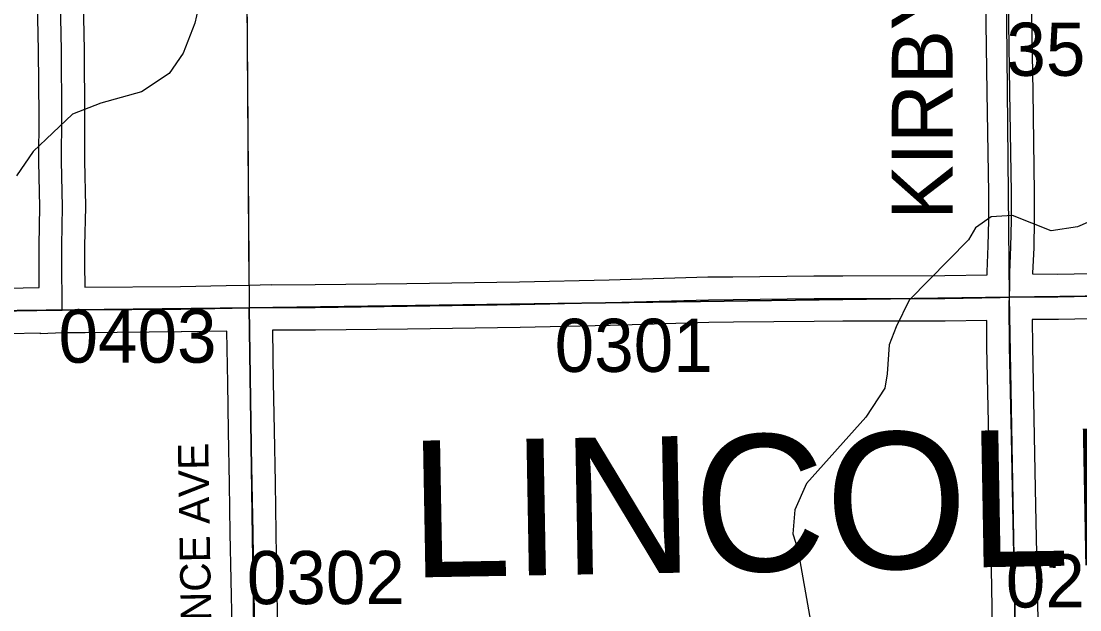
# Model space of a CAD drawing. Extents: x 23.6 to 68.7, y -63 to -29.
# Drawn here: x 41.355 to 42.749, y -46.047 to -45.271 of the extents above; entities that cross this region are included whole.
import ezdxf

# ---------------------------------------------------------------- set-up
doc = ezdxf.new("R2010")
doc.units = 0
for name, color, linetype in [('tdCoHydroRiver', 7, 'Continuous'), ('tdCoSecRdNmbr', 7, 'Continuous'), ('tdCoSecRdTxt', 7, 'Continuous'), ('tdCoSecRteBand', 7, 'Continuous'), ('tdCoSecRteCL', 7, 'Continuous'), ('tdCoSectLine', 7, 'Continuous'), ('tdCoSectLinePart', 7, 'Continuous'), ('tdCoSurfGravel', 7, 'Continuous'), ('tdCoTwpBndryShd', 7, 'Continuous'), ('tdCoTwpNameTxt', 7, 'Continuous')]:
    doc.layers.add(name, color=color, linetype=linetype)

msp = doc.modelspace()

# ---------------------------------------------------------------- linework, layer by layer
at = {"layer": 'tdCoHydroRiver'}
for points in [[(41.588, -45.255), (41.5835, -45.274), (41.568, -45.3136), (41.5494, -45.3406), (41.5133, -45.3646), (41.4597, -45.3793), (41.422, -45.3939), (41.3704, -45.4433), (41.3486, -45.4751)], [(42.8059, -45.5165), (42.7462, -45.5423), (42.7115, -45.5474), (42.6608, -45.5273), (42.6324, -45.5292), (42.612, -45.5436), (42.6027, -45.5594), (42.5245, -45.6391), (42.5075, -45.674), (42.4983, -45.6978), (42.4955, -45.7357), (42.4925, -45.7547), (42.4676, -45.7928), (42.3895, -45.8803), (42.3741, -45.9152), (42.3712, -45.9468), (42.3777, -45.9673), (42.3944, -46.0618)]]:
    msp.add_lwpolyline(points, dxfattribs=at)
at = {"layer": 'tdCoSecRteBand'}
for points in [[(41.2937, -45.6239), (41.3783, -45.6224), (41.3781, -45.5916), (41.3781, -45.5914), (41.3781, -45.5912), (41.3782, -45.5669), (41.3782, -45.5667), (41.3782, -45.5665), (41.3792, -45.516), (41.3779, -45.4565), (41.3779, -45.4561), (41.3779, -45.4557), (41.3781, -45.396), (41.3776, -45.3107), (41.3758, -45.2238)], [(41.4358, -45.2227), (41.4376, -45.3097), (41.4376, -45.3099), (41.4376, -45.3101), (41.4381, -45.3958), (41.4381, -45.3959), (41.4381, -45.396), (41.4379, -45.4555), (41.4392, -45.5153), (41.4392, -45.5159), (41.4392, -45.5166), (41.4382, -45.5675), (41.4381, -45.5914), (41.4383, -45.6218)], [(41.4383, -45.6218), (41.5646, -45.6208), (41.6245, -45.6196), (41.6246, -45.6196), (41.6246, -45.6195), (41.6545, -45.619), (41.6845, -45.6183), (41.6845, -45.6184), (41.6846, -45.6184), (41.6846, -45.6186), (41.7419, -45.6184), (41.8627, -45.617), (42.011, -45.6147), (42.1292, -45.6121), (42.2591, -45.6083), (42.2594, -45.6083), (42.2597, -45.6083), (42.2924, -45.608), (42.3991, -45.6069), (42.3992, -45.6069), (42.3993, -45.6069), (42.4369, -45.6067), (42.4369, -45.6067), (42.437, -45.6067), (42.5714, -45.6065), (42.6272, -45.6056), (42.6272, -45.6024), (42.6272, -45.6019), (42.6272, -45.6014), (42.6287, -45.5675), (42.6293, -45.5335), (42.6293, -45.4978), (42.6274, -45.3651), (42.6254, -45.2447)], [(42.6854, -45.2434), (42.6874, -45.3641), (42.6874, -45.3641), (42.6874, -45.3642), (42.6893, -45.4972), (42.6893, -45.4974), (42.6893, -45.4976), (42.6893, -45.5338), (42.6893, -45.5341), (42.6893, -45.5343), (42.6887, -45.569), (42.6887, -45.5694), (42.6886, -45.5698), (42.6872, -45.6035), (42.6872, -45.6044), (42.7204, -45.6045), (42.8499, -45.6018)], [(42.6353, -46.1293), (42.6333, -46.0162), (42.6311, -45.9104), (42.6311, -45.9104), (42.6311, -45.9104), (42.6293, -45.8196), (42.6269, -45.7006), (42.6269, -45.7004), (42.6269, -45.7002), (42.6267, -45.6657), (42.5722, -45.6665), (42.5719, -45.6665), (42.5717, -45.6665), (42.4371, -45.6667), (42.3996, -45.6668), (42.293, -45.668), (42.293, -45.668), (42.293, -45.668), (42.2606, -45.6683), (42.1308, -45.6721), (42.1307, -45.6721), (42.1306, -45.6721), (42.0122, -45.6747), (42.0121, -45.6747), (42.012, -45.6747), (41.8636, -45.677), (41.8635, -45.677), (41.8634, -45.677), (41.7424, -45.6784), (41.7423, -45.6784), (41.7422, -45.6784), (41.6857, -45.6786), (41.6868, -45.7471), (41.6868, -45.7472), (41.6868, -45.7472), (41.6877, -45.8101), (41.6891, -45.8796), (41.6891, -45.8797), (41.6891, -45.8798), (41.6901, -45.9447), (41.6911, -46.0062), (41.6923, -46.0677)], [(42.8511, -45.6617), (42.7213, -45.6645), (42.7209, -45.6645), (42.7205, -45.6645), (42.6867, -45.6644), (42.6869, -45.6996), (42.6893, -45.8184), (42.6893, -45.8184), (42.6893, -45.8184), (42.6911, -45.9092), (42.6933, -46.015), (42.6933, -46.0151), (42.6933, -46.0151), (42.6952, -46.1282)], [(41.6324, -46.069), (41.6311, -46.0074), (41.6311, -46.0073), (41.6311, -46.0073), (41.6301, -45.9457), (41.6301, -45.9457), (41.6301, -45.9457), (41.6291, -45.8808), (41.6277, -45.8112), (41.6277, -45.8111), (41.6277, -45.811), (41.6268, -45.7481), (41.6257, -45.6796), (41.5657, -45.6808), (41.5655, -45.6808), (41.5653, -45.6808), (41.4389, -45.6818), (41.4389, -45.6818), (41.4095, -45.6819), (41.3802, -45.6833), (41.3802, -45.6824), (41.2946, -45.6839)]]:
    msp.add_lwpolyline(points, dxfattribs=at)
at = {"layer": 'tdCoSecRteCL'}
for points in [[(41.4087, -45.6519), (41.4084, -45.645), (41.4081, -45.5914), (41.4082, -45.5671), (41.4092, -45.516), (41.4079, -45.4558), (41.4081, -45.396), (41.4076, -45.3103), (41.4058, -45.2232), (41.405, -45.1374), (41.4038, -45.067), (41.4027, -44.9933), (41.4022, -44.9134), (41.4015, -44.8487), (41.4008, -44.7681), (41.4002, -44.7157), (41.3987, -44.6578), (41.3982, -44.6482)], [(42.6567, -45.6349), (42.657, -45.6201), (42.6572, -45.6027), (42.6587, -45.5685), (42.6593, -45.5338), (42.6593, -45.4976), (42.6574, -45.3646), (42.6554, -45.2439), (42.6541, -45.2084), (42.6546, -45.1662), (42.6537, -45.1341), (42.6526, -45.0134), (42.6514, -44.9197), (42.6513, -44.9138)], [(42.6567, -45.6349), (42.6715, -45.6344), (42.7206, -45.6345), (42.8505, -45.6318), (42.9352, -45.6301), (42.9886, -45.6293), (43.0662, -45.6276), (43.114, -45.6276), (43.191, -45.6262), (43.2273, -45.626), (43.3334, -45.6253), (43.4815, -45.6237), (43.6341, -45.6222), (43.7625, -45.6206), (43.8812, -45.6184), (44.0097, -45.617), (44.0735, -45.6161), (44.1302, -45.6153), (44.1431, -45.6147), (44.1515, -45.6142)], [(41.6551, -45.649), (41.6683, -45.6487), (41.7421, -45.6484), (41.8631, -45.647), (42.0116, -45.6447), (42.1299, -45.6421), (42.26, -45.6383), (42.2927, -45.638), (42.3994, -45.6369), (42.437, -45.6367), (42.5717, -45.6365), (42.6443, -45.6354), (42.6567, -45.6349)], [(42.6652, -46.1288), (42.6633, -46.0156), (42.6611, -45.9098), (42.6593, -45.819), (42.6569, -45.7), (42.6565, -45.6433), (42.6567, -45.6349)], [(41.2941, -45.6539), (41.4024, -45.652), (41.4087, -45.6519)], [(41.4087, -45.6519), (41.4363, -45.6518), (41.565, -45.6508), (41.6551, -45.649)], [(41.6672, -46.3663), (41.6663, -46.3192), (41.6662, -46.2583), (41.665, -46.1998), (41.6638, -46.1336), (41.6623, -46.0684), (41.6611, -46.0068), (41.6601, -45.9452), (41.6591, -45.8802), (41.6577, -45.8106), (41.6568, -45.7476), (41.6556, -45.6709), (41.6551, -45.649)]]:
    msp.add_lwpolyline(points, dxfattribs=at)
at = {"layer": 'tdCoSectLine'}
for points in [[(41.6477, -44.6461), (41.6548, -45.649)], [(42.6467, -44.6366), (42.6564, -45.6349)], [(42.6564, -45.6349), (43.6569, -45.6219)], [(41.6548, -45.649), (42.6564, -45.6349)], [(42.6564, -45.6349), (42.6739, -46.6105)], [(40.661, -45.6604), (41.6548, -45.649)], [(41.6548, -45.649), (41.6689, -46.6134)]]:
    msp.add_lwpolyline(points, dxfattribs=at)
at = {"layer": 'tdCoSectLinePart'}
msp.add_lwpolyline([(41.6479, -44.676), (41.6546, -45.6196)], dxfattribs=at)
at = {"layer": 'tdCoSurfGravel'}
for points in [[(41.4087, -45.6519), (41.4084, -45.645), (41.4081, -45.5914), (41.4082, -45.5671), (41.4092, -45.516), (41.4079, -45.4558), (41.4081, -45.396), (41.4076, -45.3103), (41.4058, -45.2232), (41.405, -45.1374), (41.4038, -45.067), (41.4027, -44.9933), (41.4022, -44.9134), (41.4015, -44.8487), (41.4008, -44.7681), (41.4002, -44.7157), (41.3987, -44.6578), (41.3982, -44.6482)], [(42.6567, -45.6349), (42.657, -45.6201), (42.6572, -45.6027), (42.6587, -45.5685), (42.6593, -45.5338), (42.6593, -45.4976), (42.6574, -45.3646), (42.6554, -45.2439), (42.6541, -45.2084), (42.6546, -45.1662), (42.6537, -45.1341), (42.6526, -45.0134), (42.6514, -44.9197), (42.6513, -44.9138)], [(41.2941, -45.6539), (41.4024, -45.652), (41.4087, -45.6519), (41.4363, -45.6518), (41.565, -45.6508), (41.6551, -45.649), (41.6683, -45.6487), (41.7421, -45.6484), (41.8631, -45.647), (42.0116, -45.6447), (42.1299, -45.6421), (42.26, -45.6383), (42.2927, -45.638), (42.3994, -45.6369), (42.437, -45.6367), (42.5717, -45.6365), (42.6443, -45.6354), (42.6567, -45.6349), (42.6715, -45.6344), (42.7206, -45.6345), (42.8505, -45.6318)], [(42.6652, -46.1288), (42.6633, -46.0156), (42.6611, -45.9098), (42.6593, -45.819), (42.6569, -45.7), (42.6565, -45.6433), (42.6567, -45.6349)], [(41.6781, -46.6206), (41.6772, -46.6132), (41.6709, -46.5735), (41.6695, -46.5106), (41.6684, -46.4476), (41.6677, -46.3902), (41.6672, -46.3663), (41.6663, -46.3192), (41.6662, -46.2583), (41.665, -46.1998), (41.6638, -46.1336), (41.6623, -46.0684), (41.6611, -46.0068), (41.6601, -45.9452), (41.6591, -45.8802), (41.6577, -45.8106), (41.6568, -45.7476), (41.6556, -45.6709), (41.6551, -45.649)]]:
    msp.add_lwpolyline(points, dxfattribs=at)
at = {"layer": 'tdCoTwpBndryShd'}
for points in [[(44.659, -45.6063), (43.6569, -45.6219), (42.6564, -45.6349), (41.6548, -45.649), (40.661, -45.6604), (39.6539, -45.6718), (38.6948, -45.6802), (37.6909, -45.6918), (36.7012, -45.7036), (36.6871, -45.7039), (35.6948, -45.7141), (35.6828, -45.7143), (34.6942, -45.7256), (34.6845, -45.726), (33.6895, -45.7373), (33.6806, -45.7374), (32.7232, -45.7449)], [(42.7117, -48.5753), (42.694, -47.6042), (41.6853, -47.6123), (41.6689, -46.6134), (41.6548, -45.649)]]:
    msp.add_lwpolyline(points, dxfattribs=at)

# ---------------------------------------------------------------- texts
at = {"layer": 'tdCoSecRdNmbr'}
for s, rotation, p in [('3506', 0.0333, (42.6526, -45.3435)), ('0403', 0.0324, (41.4038, -45.7213)), ('0301', 0.0329, (42.0575, -45.7334)), ('0302', 0.0326, (41.6519, -46.0392)), ('0202', 0.0333, (42.6519, -46.0436))]:
    msp.add_text(s, height=0.07, rotation=rotation, dxfattribs=at).set_placement(p)
at = {"layer": 'tdCoSecRdTxt'}
for s, height, rotation, p in [('KIRBY AVE', 0.08, 90, (42.5817, -45.5328)), ('INDEPENDENCE AVE', 0.04, 91, (41.6105, -46.3732))]:
    msp.add_text(s, height=height, rotation=rotation, dxfattribs=at).set_placement(p)
at = {"layer": 'tdCoTwpNameTxt'}
msp.add_text('LINCOLN', height=0.18, rotation=1.0333, dxfattribs=at).set_placement((41.8675, -46.0042))

doc.saveas('drawing.dxf')
